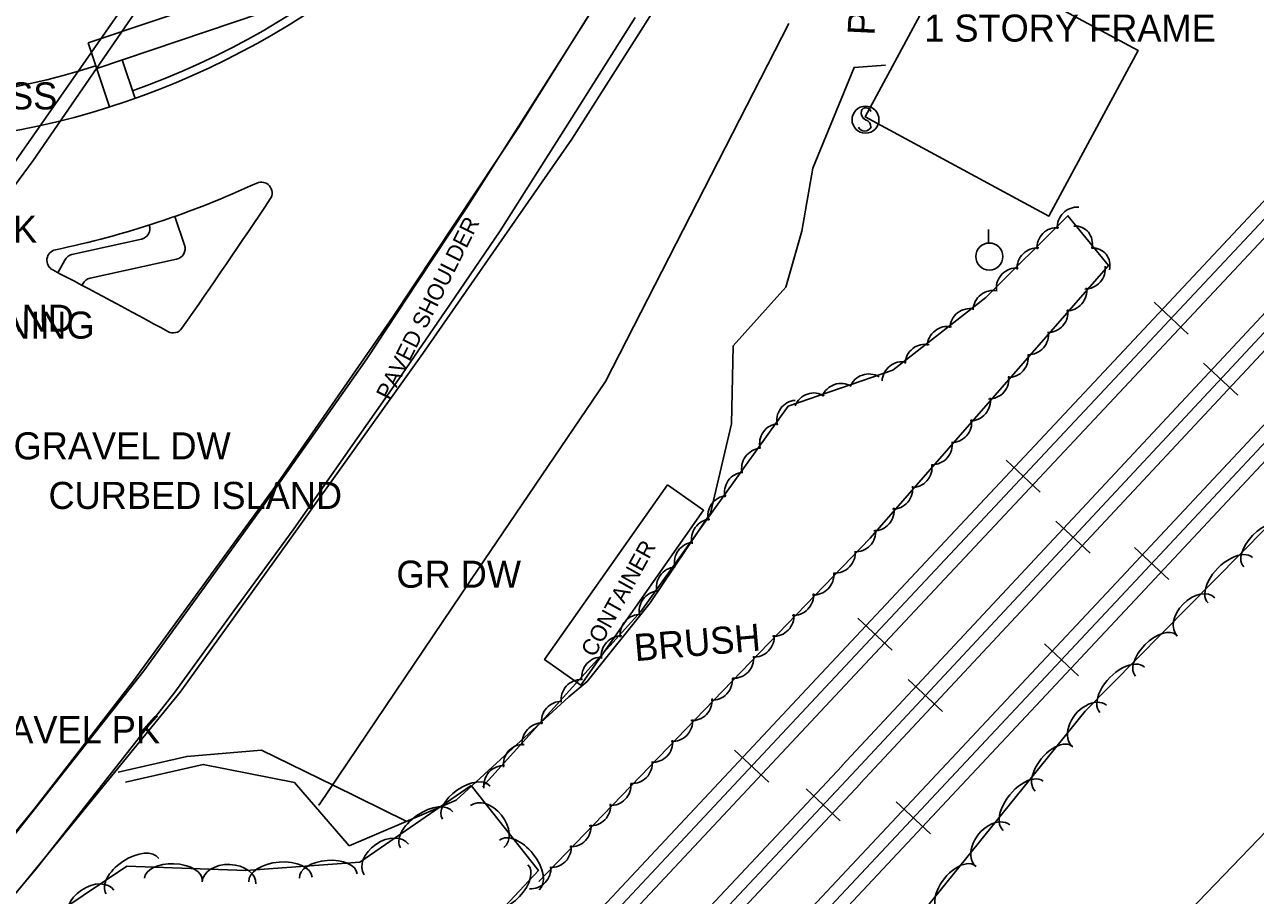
# Model space of a CAD drawing. Extents: x 978516 to 993312, y 1836504 to 1846212.
# Drawn here: x 992284.3 to 992511.7, y 1839412.2 to 1839573.1 of the extents above; entities that cross this region are included whole.
import ezdxf

# ---------------------------------------------------------------- set-up
doc = ezdxf.new("R2010")
doc.units = 0
for name, color, linetype in [('R_Proposed Road', 7, 'Continuous'), ('S_BUILDING', 7, 'Continuous'), ('S_DRIVEWAY', 7, 'Continuous'), ('S_EDGE_PAVEMENT', 7, 'Continuous'), ('S_FIBER_OPTIC_CABLE', 7, 'Continuous'), ('S_GAS_UTILITIES', 7, 'Continuous'), ('S_MISC_STRUCTURES', 7, 'Continuous'), ('S_MISC_STRUCTURES_ANNOT', 7, 'Continuous'), ('S_PARKING', 7, 'Continuous'), ('S_PARKING_ANNOT', 7, 'Continuous'), ('S_RAILROAD', 7, 'Continuous'), ('S_SHOULDER', 7, 'Continuous'), ('S_SHOULDER_ANNOT', 7, 'Continuous'), ('S_SIGN', 7, 'Continuous'), ('S_STORM_SEWER', 7, 'Continuous'), ('S_SURVEY_TEXT_ANNOT', 7, 'Continuous'), ('S_TREE', 7, 'Continuous'), ('S_TREE_ANNOT', 7, 'Continuous'), ('S_UTILITY_POLE', 7, 'Continuous'), ('S_UTL_PT_SYM', 7, 'Continuous')]:
    doc.layers.add(name, color=color, linetype=linetype)

msp = doc.modelspace()

# ---------------------------------------------------------------- linework, layer by layer
at = {"layer": 'R_Proposed Road'}
for p, q in [((992296, 1839569.74), (992325.84, 1839579.77)), ((992297.59, 1839565), (992327.92, 1839575.2)), ((992296, 1839569.74), (992299.98, 1839557.89)), ((992302.33, 1839566.59), (992304.72, 1839559.48)), ((992312.05, 1839537.68), (992313.83, 1839532.37)), ((992293.02, 1839530.64), (992305.85, 1839533.46)), ((992291.68, 1839529.62), (992290.44, 1839527.27)), ((992296.36, 1839526.26), (992312.37, 1839529.78)), ((992295.04, 1839525.26), (992294.87, 1839524.94)), ((992295.02, 1839525.23), (992294.87, 1839524.94))]:
    msp.add_line(p, q, dxfattribs=at)
for centre, radius, start, end in [((992254.56, 1839700.85), 150, 247.297, 330.399), ((992254.56, 1839700.85), 148.5, 289.5442, 330.399), ((992254.56, 1839700.85), 142, 247.297, 287.5708), ((992254.56, 1839700.85), 173, 281.8124, 294.8137), ((992328, 1839542.01), 2, 326.2584, 114.8137), ((991155.19, 1840325.41), 1412.39, 325.08485, 326.25843), ((992305.42, 1839535.42), 2, 282.4125, 18.5796), ((992290.39, 1839529.56), 2, 101.8124, 242.4515), ((992311.94, 1839531.73), 2, 282.4125, 18.5796), ((992293.45, 1839528.69), 2, 102.7277, 152.2751), ((991747.45, 1838488.74), 1171.92, 61.27106, 62.45151), ((992296.79, 1839524.3), 2, 102.4125, 152.2751), ((992311.71, 1839518.15), 2, 241.2711, 325.0848)]:
    msp.add_arc(centre, radius, start, end, dxfattribs=at)
at = {"layer": 'S_BUILDING'}
msp.add_lwpolyline([(992456.06, 1839586.63), (992439.59, 1839556.05), (992473.56, 1839537.75), (992490.03, 1839568.33)], close=True, dxfattribs=at)
at = {"layer": 'S_DRIVEWAY'}
msp.add_lwpolyline([(992301.56, 1839435), (992314.23, 1839437.91), (992328.07, 1839439.04), (992341.44, 1839432.51), (992354.8, 1839425.97)], dxfattribs=at)
at = {"layer": 'S_EDGE_PAVEMENT'}
for points in [[(992125.95, 1839247.95), (992156.55, 1839280.23), (992195.71, 1839322.73), (992227.57, 1839358.27), (992265.18, 1839402.63), (992286.2, 1839428.39), (992304.41, 1839451.86), (992330.63, 1839487.83), (992352.27, 1839519.02), (992375.56, 1839554.13), (992394.3, 1839584.17), (992413.32, 1839615.73), (992430.8, 1839647.42), (992445.75, 1839675.99)], [(992390.24, 1839577.49), (992378.18, 1839558.49), (992366.12, 1839539.49), (992356.83, 1839525.44), (992347.54, 1839511.38), (992337.58, 1839497.27), (992327.63, 1839483.17), (992316.98, 1839468.45), (992306.32, 1839453.72), (992293.63, 1839437.64), (992280.94, 1839421.56), (992269.42, 1839407.58), (992257.9, 1839393.6), (992244.34, 1839377.83), (992230.78, 1839362.05), (992218.52, 1839348.02), (992206.27, 1839333.98), (992192.47, 1839319.25), (992178.66, 1839304.52), (992168.21, 1839292.97), (992157.76, 1839281.41), (992145.51, 1839268.55)], [(992284.38, 1839180.18), (992323.82, 1839223.98), (992373.07, 1839276.01), (992434.35, 1839340.09), (992477.35, 1839386.32), (992558.11, 1839470.21), (992604.3, 1839518.36), (992641.07, 1839557.99)]]:
    msp.add_lwpolyline(points, dxfattribs=at)
at = {"layer": 'S_FIBER_OPTIC_CABLE'}
for p, q in [((992285.88, 1839548.03), (992342.27, 1839630.08)), ((992233.27, 1839476.88), (992285.88, 1839548.03))]:
    msp.add_line(p, q, dxfattribs=at)
at = {"layer": 'S_GAS_UTILITIES'}
for p, q in [((992391.64, 1839507.19), (992425.47, 1839573.29)), ((992366.78, 1839470.6), (992391.64, 1839507.19)), ((992338.69, 1839428.97), (992366.78, 1839470.6))]:
    msp.add_line(p, q, dxfattribs=at)
at = {"layer": 'S_MISC_STRUCTURES'}
msp.add_lwpolyline([(992403.05, 1839488.09), (992380.35, 1839455.79), (992387.04, 1839451.09), (992409.74, 1839483.39)], close=True, dxfattribs=at)
at = {"layer": 'S_PARKING'}
msp.add_lwpolyline([(992302.9, 1839433.13), (992317.28, 1839436.44), (992334.16, 1839433.08), (992344.25, 1839421.42), (992364.04, 1839429.82), (992384.83, 1839448.91), (992388.22, 1839451.78), (992399.89, 1839466.28), (992411.02, 1839482.87), (992414.91, 1839499.33), (992415.22, 1839513.77), (992424.94, 1839524.6), (992427.92, 1839534.97), (992429.95, 1839546.56), (992437.57, 1839565.21), (992443.38, 1839565.62)], dxfattribs=at)
at = {"layer": 'S_RAILROAD'}
for p, q in [((992499.32, 1839515.89), (992492.99, 1839521.82)), ((992494.45, 1839520.46), (992494.53, 1839520.38)), ((992497.89, 1839517.23), (992497.86, 1839517.26)), ((992502.14, 1839510.59), (992508.48, 1839504.67)), ((992503.58, 1839509.25), (992503.6, 1839509.22)), ((992507.02, 1839506.03), (992506.94, 1839506.11)), ((992471.97, 1839486.7), (992465.64, 1839492.63)), ((992467.1, 1839491.27), (992467.17, 1839491.2)), ((992470.53, 1839488.05), (992470.51, 1839488.07)), ((992474.84, 1839481.35), (992481.18, 1839475.43)), ((992476.28, 1839480.01), (992476.3, 1839479.98)), ((992479.72, 1839476.8), (992479.64, 1839476.87)), ((992495.73, 1839470.59), (992489.39, 1839476.52)), ((992490.85, 1839475.15), (992490.93, 1839475.08)), ((992494.29, 1839471.94), (992494.27, 1839471.96)), ((992444.61, 1839457.51), (992438.28, 1839463.45)), ((992439.74, 1839462.08), (992439.82, 1839462.01)), ((992443.18, 1839458.86), (992443.15, 1839458.88)), ((992479.05, 1839452.79), (992472.72, 1839458.73)), ((992474.18, 1839457.36), (992474.26, 1839457.29)), ((992477.62, 1839454.14), (992477.59, 1839454.16)), ((992447.54, 1839452.11), (992453.88, 1839446.19)), ((992448.97, 1839450.77), (992449, 1839450.75)), ((992452.42, 1839447.56), (992452.34, 1839447.63)), ((992421.8, 1839433.15), (992415.47, 1839439.08)), ((992416.93, 1839437.71), (992417, 1839437.64)), ((992420.36, 1839434.5), (992420.34, 1839434.52)), ((992428.68, 1839431.95), (992435.01, 1839426.01)), ((992430.12, 1839430.6), (992430.14, 1839430.58)), ((992451.69, 1839423.61), (992445.36, 1839429.54)), ((992433.55, 1839427.38), (992433.48, 1839427.45)), ((992446.82, 1839428.17), (992446.9, 1839428.1)), ((992450.26, 1839424.95), (992450.23, 1839424.98))]:
    msp.add_line(p, q, dxfattribs=at)
for points in [[(992617.55, 1839651.81), (992430.59, 1839452.32)], [(992619.26, 1839650.21), (992432.3, 1839450.72)], [(992620.99, 1839648.58), (992434.03, 1839449.1)], [(992641.16, 1839635.83), (992487.86, 1839471.95)], [(992642.87, 1839634.23), (992489.56, 1839470.35)], [(992644.6, 1839632.61), (992491.3, 1839468.73)], [(992435.32, 1839436.15), (992547.59, 1839556.39)], [(992437.06, 1839434.53), (992549.33, 1839554.77)], [(992438.77, 1839432.94), (992551.03, 1839553.17)], [(992496.18, 1839518.88), (992496.16, 1839518.86)], [(992505.29, 1839507.61), (992505.31, 1839507.63)], [(992468.82, 1839489.69), (992468.8, 1839489.67)], [(992477.99, 1839478.37), (992478.01, 1839478.39)], [(992487.86, 1839471.95), (992376.29, 1839352.94)], [(992492.58, 1839473.58), (992492.56, 1839473.56)], [(992489.56, 1839470.35), (992378, 1839351.34)], [(992491.3, 1839468.73), (992379.73, 1839349.72)], [(992441.47, 1839460.5), (992441.45, 1839460.48)], [(992475.9, 1839455.78), (992475.88, 1839455.76)], [(992430.59, 1839452.32), (992300.08, 1839312.87)], [(992432.3, 1839450.72), (992301.79, 1839311.27)], [(992434.03, 1839449.1), (992303.52, 1839309.65)], [(992450.69, 1839449.13), (992450.71, 1839449.15)], [(992306.92, 1839299.34), (992435.33, 1839436.16)], [(992418.65, 1839436.14), (992418.63, 1839436.12)], [(992308.65, 1839297.72), (992437.06, 1839434.53)], [(992310.36, 1839296.12), (992438.76, 1839432.93)], [(992431.83, 1839428.96), (992431.85, 1839428.98)], [(992448.55, 1839426.6), (992448.53, 1839426.58)]]:
    msp.add_lwpolyline(points, dxfattribs=at)
at = {"layer": 'S_SHOULDER'}
for points in [[(992133.72, 1839244.47), (992175.7, 1839289.23), (992210.38, 1839328), (992245.84, 1839367.75), (992270.75, 1839398.19), (992312.99, 1839449.81), (992333.49, 1839478.23), (992357.85, 1839512.34), (992385.38, 1839551.93), (992403.24, 1839580.11), (992420.17, 1839607.99), (992437.75, 1839637.6), (992449.36, 1839660.45), (992465.54, 1839693.33)], [(992397.09, 1839574.45), (992384.63, 1839554.74), (992372.16, 1839535.04), (992362.76, 1839521.3), (992353.36, 1839507.56), (992343.62, 1839493.68), (992333.88, 1839479.8), (992322.94, 1839464.78), (992312.01, 1839449.77), (992299.2, 1839433.45), (992286.39, 1839417.14), (992274.75, 1839403.43), (992263.11, 1839389.72), (992249.67, 1839373.8), (992236.22, 1839357.88), (992223.99, 1839343.98), (992211.76, 1839330.07), (992197.83, 1839314.72), (992183.9, 1839299.38), (992173.73, 1839288.38), (992163.56, 1839277.38), (992151.16, 1839264.02), (992138.76, 1839250.67)]]:
    msp.add_lwpolyline(points, dxfattribs=at)
at = {"layer": 'S_SIGN'}
msp.add_circle((992439.67, 1839555.54), 2.49, dxfattribs=at)
for centre, radius, start, end in [((992440.36, 1839556.86), 1.5, 167.1196, 241.9813), ((992439.74, 1839556.81), 0.95, 16.5258, 156.8957), ((992439.52, 1839554.72), 1.28, 204.641, 335.359), ((992439.26, 1839554.2), 1.4, 358.6529, 73.7063)]:
    msp.add_arc(centre, radius, start, end, dxfattribs=at)
at = {"layer": 'S_STORM_SEWER'}
msp.add_line((992154.4, 1839364.52), (992381.29, 1839689.14), dxfattribs=at)
at = {"layer": 'S_TREE'}
for points in [[(992368.9, 1839432.27), (992398.15, 1839464.68), (992425.38, 1839502.63), (992444.69, 1839509.24), (992461.93, 1839522.71), (992477.07, 1839537.8), (992484.56, 1839528.59), (992440.5, 1839478.26), (992379.31, 1839414.82)], [(992184.41, 1839118.51), (992231.83, 1839172.08), (992269.29, 1839215.93), (992308.55, 1839254.49), (992342.32, 1839295), (992365.48, 1839317.4), (992401.52, 1839358.38), (992423.94, 1839376.99), (992433.33, 1839381.16), (992446.71, 1839404.79), (992480.27, 1839446.29), (992528.17, 1839494.82)], [(992145.71, 1839257.01), (992174.81, 1839282.18), (992198.28, 1839291.48), (992219.36, 1839312.65), (992232.57, 1839342.81), (992256.17, 1839363.12), (992265.39, 1839379.72), (992283.09, 1839404.16), (992303.16, 1839417.65), (992325.14, 1839416.82), (992346.19, 1839418.38), (992366.77, 1839432.53), (992379.21, 1839416.86), (992319.83, 1839353.32), (992247.94, 1839279.51), (992180.57, 1839201.95), (992095.46, 1839117.67)]]:
    msp.add_lwpolyline(points, dxfattribs=at)
for centre, major_axis, ratio, start_param, end_param in [((992478.67, 1839535.82), (-2.58, -2.57), 0.963279, 3.825789, 5.598989), ((992474.94, 1839532.05), (-2.58, -2.57), 0.963279, 3.825789, 5.598989), ((992478.08, 1839532.4), (-2.6, -2.55), 0.922392, 2.17081, 3.944011), ((992471.25, 1839528.28), (-2.58, -2.57), 0.963279, 3.825789, 5.598989), ((992481.34, 1839528.34), (-2.6, -2.55), 0.922392, 2.17081, 3.944011), ((992467.42, 1839524.56), (-2.58, -2.57), 0.963279, 3.825789, 5.598989), ((992480.4, 1839527.84), (2.4, 2.74), 0.963298, 3.825789, 5.598989), ((992463.13, 1839520.43), (-2.87, -2.24), 0.96403, 3.825789, 5.598989), ((992476.98, 1839523.82), (2.4, 2.74), 0.963298, 3.825789, 5.598989), ((992458.84, 1839517.09), (-2.87, -2.24), 0.96403, 3.825789, 5.598989), ((992473.51, 1839519.8), (2.4, 2.74), 0.963298, 3.825789, 5.598989), ((992454.68, 1839513.79), (-2.87, -2.24), 0.96403, 3.825789, 5.598989), ((992469.92, 1839515.71), (2.4, 2.74), 0.963298, 3.825789, 5.598989), ((992450.56, 1839510.49), (-2.87, -2.24), 0.96403, 3.825789, 5.598989), ((992446.32, 1839507.26), (-2.87, -2.24), 0.96403, 3.825789, 5.598989), ((992466.18, 1839511.48), (2.4, 2.74), 0.963298, 3.825789, 5.598989), ((992440.23, 1839505.02), (-3.45, -1.18), 0.970854, 3.825789, 5.598989), ((992435.08, 1839503.26), (-3.45, -1.18), 0.970854, 3.825789, 5.598989), ((992462.61, 1839507.52), (2.4, 2.74), 0.963298, 3.825789, 5.598989), ((992426.82, 1839500.11), (-2.12, -2.96), 0.963874, 3.825789, 5.598989), ((992430.08, 1839501.5), (-3.45, -1.18), 0.970854, 3.825789, 5.598989), ((992459.18, 1839503.5), (2.4, 2.74), 0.963298, 3.825789, 5.598989), ((992423.65, 1839495.82), (-2.12, -2.96), 0.963874, 3.825789, 5.598989), ((992455.72, 1839499.48), (2.4, 2.74), 0.963298, 3.825789, 5.598989), ((992420.33, 1839491.25), (-2.12, -2.96), 0.963874, 3.825789, 5.598989), ((992452.13, 1839495.39), (2.4, 2.74), 0.963298, 3.825789, 5.598989), ((992417.16, 1839486.83), (-2.12, -2.96), 0.963874, 3.825789, 5.598989), ((992448.39, 1839491.16), (2.4, 2.74), 0.963298, 3.825789, 5.598989), ((992444.82, 1839487.19), (2.4, 2.74), 0.963298, 3.825789, 5.598989), ((992414.09, 1839482.5), (-2.12, -2.96), 0.963874, 3.825789, 5.598989), ((992441.39, 1839483.17), (2.4, 2.74), 0.963298, 3.825789, 5.598989), ((992411.07, 1839478.17), (-2.12, -2.96), 0.963874, 3.825789, 5.598989), ((992513.32, 1839476.76), (-3.76, -3.8), 0.540254, 3.14196, 6.283552), ((992437.98, 1839479.29), (2.4, 2.74), 0.963157, 3.774766, 5.547967), ((992407.9, 1839473.87), (-2.12, -2.96), 0.963874, 3.825789, 5.598989), ((992434.2, 1839475.37), (2.4, 2.74), 0.963157, 3.774766, 5.547967), ((992507.09, 1839470.45), (-4.12, -4.18), 0.549626, 3.141971, 6.283564), ((992404.58, 1839469.3), (-2.12, -2.96), 0.963874, 3.825789, 5.598989), ((992430.25, 1839471.33), (2.4, 2.74), 0.963157, 3.774766, 5.547967), ((992401.41, 1839464.89), (-2.12, -2.96), 0.963874, 3.825789, 5.598989), ((992426.5, 1839467.54), (2.4, 2.74), 0.963157, 3.774766, 5.547967), ((992500.77, 1839463.68), (-3.48, -3.53), 0.684746, 3.142213, 6.283805), ((992397.87, 1839460.54), (-2.04, -3.02), 0.962454, 3.680827, 5.454027), ((992422.88, 1839463.69), (2.4, 2.74), 0.963157, 3.774766, 5.547967), ((992493.35, 1839456.52), (-3.76, -3.8), 0.540254, 3.14196, 6.283552), ((992394.38, 1839456.58), (-2.04, -3.02), 0.962454, 3.680827, 5.454027), ((992419.23, 1839459.85), (2.4, 2.74), 0.963157, 3.774766, 5.547967), ((992390.76, 1839452.67), (-2.04, -3.02), 0.962454, 3.680827, 5.454027), ((992415.45, 1839455.93), (2.4, 2.74), 0.963157, 3.774766, 5.547967), ((992487.12, 1839450.21), (-4.12, -4.18), 0.549626, 3.141971, 6.283564), ((992386.95, 1839448.5), (-2.04, -3.02), 0.962454, 3.680827, 5.454027), ((992411.51, 1839451.89), (2.4, 2.74), 0.963157, 3.774766, 5.547967), ((992383.31, 1839444.46), (-2.04, -3.02), 0.962454, 3.680827, 5.454027), ((992407.75, 1839448.1), (2.4, 2.74), 0.963157, 3.774766, 5.547967), ((992481.08, 1839443.51), (-3.12, -3.85), 0.684819, 3.142513, 6.284106), ((992404.14, 1839444.25), (2.4, 2.74), 0.963157, 3.774766, 5.547967), ((992379.78, 1839440.51), (-2.04, -3.02), 0.962454, 3.680827, 5.454027), ((992376.3, 1839436.54), (-2.04, -3.02), 0.962454, 3.680827, 5.454027), ((992400.48, 1839440.41), (2.4, 2.74), 0.963157, 3.774766, 5.547967), ((992474.4, 1839435.66), (-3.36, -4.16), 0.540311, 3.142137, 6.28373), ((992372.67, 1839432.63), (-2.04, -3.02), 0.962454, 3.680827, 5.454027), ((992396.7, 1839436.49), (2.4, 2.74), 0.963157, 3.774766, 5.547967), ((992365.9, 1839429.36), (-4.4, -3.03), 0.540057, 3.141593, 6.283185), ((992468.82, 1839428.77), (-3.69, -4.56), 0.549685, 3.142155, 6.283748), ((992392.76, 1839432.45), (2.4, 2.74), 0.963157, 3.774766, 5.547967), ((992358.59, 1839424.33), (-4.84, -3.33), 0.549426, 3.141593, 6.283185), ((992369.75, 1839424.95), (-3.08, 3.88), 0.685311, 3.141593, 6.283185), ((992389, 1839428.66), (2.4, 2.74), 0.963157, 3.774766, 5.547967), ((992463.21, 1839421.4), (-3.12, -3.85), 0.684819, 3.142513, 6.284106), ((992385.39, 1839424.81), (2.4, 2.74), 0.963157, 3.774766, 5.547967), ((992351.11, 1839418.87), (-4.08, -2.81), 0.684497, 3.141593, 6.283185), ((992375.71, 1839417.86), (-3.65, 4.6), 0.55008, 3.141593, 6.283185), ((992304.2, 1839415.8), (-4.87, -3.27), 0.549427, 3.141593, 6.283185), ((992381.73, 1839420.97), (2.4, 2.74), 0.963157, 3.774766, 5.547967), ((992311.77, 1839415.2), (-5.34, 0.2), 0.540327, 3.141593, 6.283185), ((992322.06, 1839414.56), (-4.95, 0.19), 0.684839, 3.141593, 6.283185), ((992331.55, 1839415.17), (-5.85, -0.43), 0.549631, 3.141593, 6.283185), ((992340.39, 1839415.83), (-5.33, -0.39), 0.540258, 3.141593, 6.283185), ((992373.63, 1839413.99), (3.65, 3.91), 0.540068, 3.141593, 6.283185), ((992377.95, 1839417.05), (2.4, 2.74), 0.963157, 3.774766, 5.547967), ((992456.52, 1839413.56), (-3.36, -4.16), 0.540311, 3.142137, 6.28373), ((992296.66, 1839410.41), (-4.11, -2.76), 0.684498, 3.141593, 6.283185)]:
    msp.add_ellipse(centre, major_axis=major_axis, ratio=ratio, start_param=start_param, end_param=end_param, dxfattribs=at)
at = {"layer": 'S_UTILITY_POLE'}
msp.add_line((992462.4, 1839532.78), (992462.4, 1839535.26), dxfattribs=at)
msp.add_circle((992462.55, 1839530.26), 2.5, dxfattribs=at)
at = {"layer": 'S_UTL_PT_SYM'}
for points in [[(992285.88, 1839548.03), (992285.88, 1839548.08), (992285.88, 1839548.03), (992285.83, 1839548.03), (992285.88, 1839548.03), (992285.88, 1839547.98), (992285.88, 1839548.03), (992285.93, 1839548.03)], [(992391.64, 1839507.19), (992391.64, 1839507.24), (992391.64, 1839507.19), (992391.59, 1839507.19), (992391.64, 1839507.19), (992391.64, 1839507.14), (992391.64, 1839507.19), (992391.69, 1839507.19)], [(992366.78, 1839470.6), (992366.78, 1839470.65), (992366.78, 1839470.6), (992366.73, 1839470.6), (992366.78, 1839470.6), (992366.78, 1839470.55), (992366.78, 1839470.6), (992366.83, 1839470.6)], [(992338.69, 1839428.97), (992338.69, 1839429.02), (992338.69, 1839428.97), (992338.64, 1839428.97), (992338.69, 1839428.97), (992338.69, 1839428.92), (992338.69, 1839428.97), (992338.74, 1839428.97)]]:
    msp.add_lwpolyline(points, dxfattribs=at)

# ---------------------------------------------------------------- texts
at = {"layer": 'S_MISC_STRUCTURES_ANNOT'}
msp.add_text('CONTAINER', height=3, rotation=60.9414, dxfattribs=at).set_placement((992389.55, 1839456.08))
at = {"layer": 'S_PARKING_ANNOT'}
msp.add_text('PARKING', height=5, rotation=87.2148, dxfattribs=at).set_placement((992441.34, 1839571.04))
at = {"layer": 'S_SHOULDER_ANNOT'}
msp.add_text('PAVED SHOULDER', height=3.0003, rotation=63.2909, dxfattribs=at).set_placement((992351.78, 1839503.55))
at = {"layer": 'S_SURVEY_TEXT_ANNOT'}
for s, p in [('1 STORY FRAME', (992450.52, 1839569.97)), ('GR/ GRASS', (992253.17, 1839557.44)), ('1 STORY BRICK', (992235.69, 1839532.84)), ('GAS ISLAND', (992253.26, 1839516.37)), ('MTL AWNING', (992254.48, 1839515.09)), ('GRAVEL DW', (992282.24, 1839492.79)), ('CURBED ISLAND', (992288.69, 1839483.63)), ('GR DW', (992352.98, 1839469.08)), ('ASPHALT/GRAVEL PK', (992239.07, 1839440.35))]:
    msp.add_text(s, height=5, dxfattribs=at).set_placement(p)
at = {"layer": 'S_TREE_ANNOT'}
msp.add_text('BRUSH', height=5, rotation=4.9093, dxfattribs=at).set_placement((992397.12, 1839455.49))

doc.saveas('drawing.dxf')
